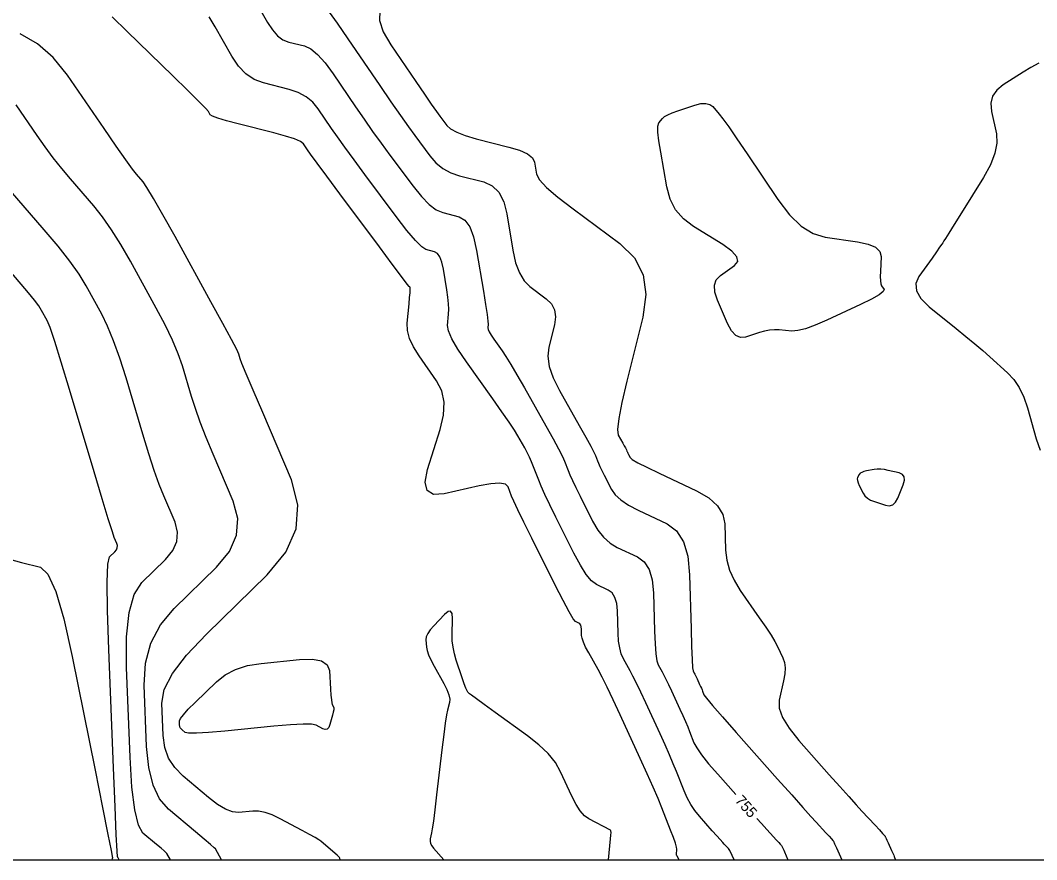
# Model space of a CAD drawing. Extents: x 2082232 to 2083549, y 592624 to 593832.
# Drawn here: x 2082963.1 to 2083029.9, y 592623.8 to 592678.9 of the extents above; entities that cross this region are included whole.
import ezdxf

# ---------------------------------------------------------------- set-up
doc = ezdxf.new("R2010")
doc.units = 0
for name, color, linetype in [('DT_X_Contour_Major', 7, 'Continuous'), ('DT_X_Contour_Minor', 7, 'Continuous'), ('DT_X_TIN_Hull', 7, 'Continuous')]:
    doc.layers.add(name, color=color, linetype=linetype)

msp = doc.modelspace()

# ---------------------------------------------------------------- linework, layer by layer
at = {"layer": 'DT_X_Contour_Major'}
for points in [[(2082978.552, 592680.225), (2082979.371, 592678.787), (2082979.688, 592678.303), (2082980.025, 592677.929), (2082980.383, 592677.665), (2082980.76, 592677.512), (2082981.794, 592677.252), (2082982.203, 592677.064), (2082982.653, 592676.697), (2082983.145, 592676.151), (2082983.678, 592675.425), (2082985.157, 592673.251), (2082985.713, 592672.441), (2082986.273, 592671.644), (2082986.837, 592670.859), (2082987.405, 592670.087), (2082988.926, 592668.043), (2082989.475, 592667.359), (2082989.983, 592666.841), (2082990.45, 592666.489), (2082990.876, 592666.302), (2082991.956, 592666.024), (2082992.331, 592665.808), (2082992.647, 592665.368), (2082992.903, 592664.704), (2082993.099, 592663.816), (2082993.543, 592661.15), (2082993.688, 592660.264), (2082993.789, 592659.607), (2082993.846, 592659.177), (2082993.859, 592658.975), (2082993.837, 592658.742), (2082993.855, 592658.629), (2082993.927, 592658.467), (2082994.051, 592658.255), (2082994.228, 592657.993), (2082994.772, 592657.228), (2082995.016, 592656.86), (2082995.342, 592656.331), (2082995.749, 592655.64), (2082996.237, 592654.787), (2082997.646, 592652.298), (2082998.119, 592651.452), (2082998.482, 592650.783), (2082998.734, 592650.291), (2082998.876, 592649.975), (2082999.107, 592649.367), (2082999.222, 592649.09), (2082999.392, 592648.715), (2082999.618, 592648.243), (2082999.899, 592647.674), (2083000.722, 592646.025), (2083001.055, 592645.454), (2083001.436, 592644.979), (2083001.864, 592644.599), (2083002.34, 592644.314), (2083003.674, 592643.682), (2083004.114, 592643.357), (2083004.436, 592642.856), (2083004.639, 592642.18), (2083004.723, 592641.328), (2083004.789, 592638.82), (2083004.823, 592637.976), (2083004.875, 592637.323), (2083004.944, 592636.862), (2083005.031, 592636.593), (2083005.287, 592636.131), (2083005.397, 592635.923), (2083005.535, 592635.646), (2083005.701, 592635.3), (2083005.894, 592634.885), (2083006.449, 592633.687), (2083006.644, 592633.259), (2083006.815, 592632.873), (2083006.962, 592632.529), (2083007.084, 592632.228), (2083007.376, 592631.479), (2083007.556, 592631.139), (2083007.876, 592630.681), (2083008.336, 592630.103), (2083008.937, 592629.408), (2083010.118, 592628.078)], [(2082972.987, 592623.798), (2082972.764, 592624.207), (2082972.715, 592624.255), (2082972.585, 592624.37), (2082972.373, 592624.551), (2082972.079, 592624.799), (2082971.188, 592625.55), (2082970.884, 592626.073), (2082970.643, 592627.078), (2082970.463, 592628.565), (2082970.345, 592630.535), (2082970.112, 592636.432), (2082970.109, 592638.438), (2082970.274, 592640.034), (2082970.607, 592641.221), (2082971.109, 592641.997), (2082972.673, 592643.521), (2082973.151, 592644.103), (2082973.414, 592644.703), (2082973.461, 592645.323), (2082973.292, 592645.962), (2082972.555, 592647.693), (2082972.261, 592648.434), (2082971.933, 592649.359), (2082971.572, 592650.468), (2082971.176, 592651.761), (2082970.075, 592655.454), (2082969.666, 592656.754), (2082969.263, 592657.883), (2082968.867, 592658.84), (2082968.478, 592659.627), (2082967.45, 592661.498), (2082966.989, 592662.254), (2082966.379, 592663.12), (2082965.619, 592664.096), (2082964.709, 592665.182), (2082962.083, 592668.224)], [(2083011.514, 592626.509), (2083011.811, 592626.176), (2083012.161, 592625.786), (2083012.382, 592625.542), (2083012.802, 592625.086), (2083012.942, 592624.932), (2083013.045, 592624.813), (2083013.114, 592624.729), (2083013.146, 592624.68), (2083013.185, 592624.595), (2083013.204, 592624.554), (2083013.269, 592624.412), (2083013.315, 592624.311), (2083013.551, 592623.798)]]:
    msp.add_lwpolyline(points, dxfattribs=at)
at = {"layer": 'DT_X_Contour_Minor'}
for points in [[(2083006.404, 592623.798), (2083006.274, 592624.026), (2083006.249, 592624.069), (2083006.232, 592624.101), (2083006.222, 592624.121), (2083006.218, 592624.129), (2083006.257, 592624.491), (2083006.237, 592624.625), (2083006.161, 592624.877), (2083006.03, 592625.248), (2083005.844, 592625.738), (2083005.272, 592627.202), (2083005.022, 592627.816), (2083004.702, 592628.561), (2083004.311, 592629.438), (2083003.85, 592630.445), (2083002.526, 592633.307), (2083002.063, 592634.298), (2083001.667, 592635.124), (2083001.337, 592635.785), (2083001.075, 592636.282), (2083000.463, 592637.387), (2083000.262, 592637.769), (2083000.117, 592638.087), (2083000.029, 592638.34), (2082999.997, 592638.528), (2082999.986, 592638.945), (2082999.972, 592639.086), (2082999.938, 592639.199), (2082999.884, 592639.282), (2082999.811, 592639.336), (2082999.59, 592639.441), (2082999.445, 592639.62), (2082999.176, 592640.079), (2082998.783, 592640.817), (2082998.267, 592641.835), (2082996.725, 592644.923), (2082996.208, 592645.964), (2082995.815, 592646.771), (2082995.545, 592647.346), (2082995.398, 592647.687), (2082995.17, 592648.286), (2082994.988, 592648.459), (2082994.611, 592648.527), (2082994.041, 592648.491), (2082993.276, 592648.351), (2082990.979, 592647.839), (2082990.264, 592647.794), (2082989.843, 592648.045), (2082989.716, 592648.591), (2082989.882, 592649.432), (2082990.716, 592652.068), (2082990.936, 592653.009), (2082990.969, 592653.856), (2082990.816, 592654.607), (2082990.476, 592655.264), (2082989.321, 592656.889), (2082988.948, 592657.481), (2082988.694, 592658.039), (2082988.559, 592658.562), (2082988.545, 592659.052), (2082988.664, 592660.31), (2082988.703, 592660.726), (2082988.729, 592661.031), (2082988.743, 592661.225), (2082988.745, 592661.307), (2082988.734, 592661.377), (2082988.728, 592661.4), (2082988.722, 592661.418), (2082988.713, 592661.429), (2082988.704, 592661.435), (2082988.675, 592661.442), (2082988.545, 592661.608), (2082988.174, 592662.098), (2082987.564, 592662.914), (2082986.714, 592664.056), (2082984.127, 592667.534), (2082983.266, 592668.693), (2082982.623, 592669.562), (2082982.198, 592670.142), (2082981.991, 592670.431), (2082981.728, 592670.817), (2082981.533, 592670.971), (2082981.143, 592671.145), (2082980.558, 592671.337), (2082979.78, 592671.548), (2082977.444, 592672.137), (2082976.672, 592672.34), (2082976.108, 592672.507), (2082975.752, 592672.638), (2082975.604, 592672.733), (2082975.487, 592672.939), (2082975.308, 592673.143), (2082974.859, 592673.603), (2082974.14, 592674.317), (2082973.152, 592675.285), (2082970.155, 592678.208), (2082969.162, 592679.175)], [(2083010.011, 592623.798), (2083009.757, 592624.353), (2083009.73, 592624.4), (2083009.69, 592624.457), (2083009.636, 592624.524), (2083009.568, 592624.601), (2083009.368, 592624.818), (2083009.263, 592624.934), (2083009.096, 592625.119), (2083008.869, 592625.374), (2083008.581, 592625.698), (2083007.73, 592626.656), (2083007.428, 592627.029), (2083007.159, 592627.432), (2083006.923, 592627.864), (2083006.721, 592628.325), (2083006.225, 592629.593), (2083006.019, 592630.104), (2083005.77, 592630.687), (2083005.481, 592631.341), (2083005.149, 592632.066), (2083004.21, 592634.096), (2083003.882, 592634.799), (2083003.601, 592635.385), (2083003.367, 592635.854), (2083003.181, 592636.206), (2083002.747, 592636.99), (2083002.603, 592637.316), (2083002.496, 592637.705), (2083002.426, 592638.158), (2083002.393, 592638.674), (2083002.355, 592640.136), (2083002.305, 592640.633), (2083002.187, 592641.028), (2083001.999, 592641.32), (2083001.742, 592641.509), (2083000.965, 592641.877), (2083000.654, 592642.109), (2083000.306, 592642.529), (2082999.919, 592643.136), (2082999.495, 592643.93), (2082998.312, 592646.298), (2082997.908, 592647.116), (2082997.584, 592647.794), (2082997.34, 592648.332), (2082997.176, 592648.729), (2082996.844, 592649.603), (2082996.714, 592649.926), (2082996.573, 592650.242), (2082996.422, 592650.549), (2082996.26, 592650.849), (2082995.813, 592651.637), (2082995.586, 592652.01), (2082995.237, 592652.539), (2082994.767, 592653.222), (2082994.176, 592654.061), (2082992.44, 592656.504), (2082991.874, 592657.341), (2082991.477, 592658.019), (2082991.249, 592658.537), (2082991.191, 592658.897), (2082991.262, 592659.643), (2082991.274, 592659.952), (2082991.259, 592660.319), (2082991.216, 592660.744), (2082991.144, 592661.228), (2082990.916, 592662.597), (2082990.816, 592663.052), (2082990.684, 592663.393), (2082990.522, 592663.619), (2082990.33, 592663.73), (2082989.775, 592663.872), (2082989.497, 592664.048), (2082989.079, 592664.47), (2082988.519, 592665.137), (2082987.82, 592666.049), (2082985.766, 592668.81), (2082985.052, 592669.776), (2082984.448, 592670.603), (2082983.955, 592671.292), (2082983.574, 592671.841), (2082982.703, 592673.121), (2082982.339, 592673.561), (2082981.898, 592673.921), (2082981.381, 592674.201), (2082980.787, 592674.4), (2082979.102, 592674.825), (2082978.498, 592675.054), (2082977.949, 592675.425), (2082977.455, 592675.936), (2082977.017, 592676.587), (2082975.922, 592678.512), (2082975.543, 592679.162)], [(2082983.408, 592679.474), (2082983.95, 592678.741), (2082984.653, 592677.729), (2082986.74, 592674.66), (2082987.47, 592673.591), (2082988.098, 592672.685), (2082988.623, 592671.943), (2082989.045, 592671.363), (2082990.031, 592670.036), (2082990.431, 592669.582), (2082990.888, 592669.213), (2082991.403, 592668.929), (2082991.976, 592668.732), (2082993.583, 592668.319), (2082994.128, 592668.072), (2082994.561, 592667.639), (2082994.88, 592667.022), (2082995.085, 592666.22), (2082995.482, 592663.833), (2082995.664, 592663.013), (2082995.909, 592662.341), (2082996.218, 592661.819), (2082996.592, 592661.445), (2082997.674, 592660.647), (2082998.012, 592660.316), (2082998.213, 592659.921), (2082998.279, 592659.462), (2082998.208, 592658.939), (2082997.837, 592657.458), (2082997.777, 592656.865), (2082997.873, 592656.195), (2082998.125, 592655.448), (2082998.535, 592654.625), (2082999.835, 592652.327), (2083000.268, 592651.557), (2083000.592, 592650.97), (2083000.805, 592650.567), (2083000.909, 592650.347), (2083001.039, 592650.004), (2083001.104, 592649.848), (2083001.2, 592649.637), (2083001.327, 592649.37), (2083001.485, 592649.049), (2083001.95, 592648.119), (2083002.191, 592647.772), (2083002.565, 592647.428), (2083003.074, 592647.088), (2083003.715, 592646.75), (2083005.605, 592645.855), (2083006.229, 592645.394), (2083006.685, 592644.685), (2083006.973, 592643.727), (2083007.092, 592642.519), (2083007.186, 592638.967), (2083007.22, 592637.794), (2083007.253, 592636.942), (2083007.285, 592636.409), (2083007.315, 592636.196), (2083007.393, 592636.055), (2083007.427, 592635.991), (2083007.469, 592635.907), (2083007.519, 592635.801), (2083007.579, 592635.674), (2083007.748, 592635.308), (2083007.808, 592635.177), (2083007.86, 592635.059), (2083007.905, 592634.954), (2083007.942, 592634.862), (2083008.031, 592634.633), (2083008.188, 592634.414), (2083008.593, 592633.929), (2083009.245, 592633.178), (2083010.144, 592632.16), (2083012.871, 592629.09), (2083013.796, 592628.051), (2083014.525, 592627.233), (2083015.058, 592626.639), (2083015.396, 592626.267), (2083016.036, 592625.571), (2083016.247, 592625.34), (2083016.401, 592625.169), (2083016.497, 592625.058), (2083016.535, 592625.007), (2083016.561, 592624.951), (2083016.579, 592624.912), (2083016.614, 592624.837), (2083016.733, 592624.576), (2083017.091, 592623.798)], [(2082986.742, 592679.568), (2082986.731, 592678.933), (2082986.971, 592678.188), (2082987.463, 592677.335), (2082989.109, 592674.913), (2082989.67, 592674.09), (2082990.12, 592673.437), (2082990.458, 592672.954), (2082990.684, 592672.64), (2082991.137, 592672.03), (2082991.386, 592671.804), (2082991.792, 592671.584), (2082992.356, 592671.37), (2082993.077, 592671.161), (2082995.209, 592670.614), (2082995.915, 592670.397), (2082996.433, 592670.158), (2082996.763, 592669.897), (2082996.906, 592669.614), (2082997.037, 592668.83), (2082997.223, 592668.466), (2082997.686, 592667.964), (2082998.424, 592667.323), (2082999.438, 592666.543), (2083002.508, 592664.279), (2083003.467, 592663.34), (2083004.038, 592662.218), (2083004.224, 592660.915), (2083004.023, 592659.431), (2083002.971, 592655.23), (2083002.64, 592653.827), (2083002.435, 592652.769), (2083002.356, 592652.056), (2083002.403, 592651.688), (2083002.698, 592651.168), (2083002.796, 592650.993), (2083002.87, 592650.86), (2083002.918, 592650.769), (2083002.941, 592650.719), (2083002.971, 592650.641), (2083002.986, 592650.606), (2083003.007, 592650.558), (2083003.036, 592650.497), (2083003.072, 592650.425), (2083003.177, 592650.214), (2083003.327, 592650.09), (2083003.695, 592649.878), (2083004.283, 592649.577), (2083005.091, 592649.187), (2083007.536, 592648.028), (2083008.341, 592647.566), (2083008.92, 592647.051), (2083009.275, 592646.483), (2083009.404, 592645.861), (2083009.45, 592644.131), (2083009.524, 592643.48), (2083009.71, 592642.822), (2083010.009, 592642.158), (2083010.42, 592641.488), (2083011.668, 592639.693), (2083012.094, 592639.07), (2083012.436, 592638.545), (2083012.693, 592638.12), (2083012.865, 592637.794), (2083013.214, 592637.056), (2083013.315, 592636.754), (2083013.356, 592636.402), (2083013.339, 592636), (2083013.262, 592635.548), (2083012.978, 592634.274), (2083012.979, 592633.751), (2083013.194, 592633.136), (2083013.623, 592632.429), (2083014.266, 592631.631), (2083016.265, 592629.38), (2083016.962, 592628.598), (2083017.552, 592627.939), (2083018.034, 592627.403), (2083018.41, 592626.991), (2083019.27, 592626.056), (2083019.553, 592625.748), (2083019.757, 592625.525), (2083019.88, 592625.387), (2083019.925, 592625.334), (2083019.937, 592625.308), (2083019.952, 592625.275), (2083019.988, 592625.197), (2083020.045, 592625.073), (2083020.122, 592624.904), (2083020.357, 592624.393), (2083020.435, 592624.221), (2083020.494, 592624.089), (2083020.534, 592623.998), (2083020.555, 592623.946), (2083020.606, 592623.798)], [(2082984.142, 592623.798), (2082984.113, 592623.907), (2082984.09, 592623.942), (2082984.033, 592624.002), (2082983.943, 592624.087), (2082983.818, 592624.196), (2082982.864, 592625.02), (2082982.741, 592625.105), (2082982.497, 592625.248), (2082982.134, 592625.45), (2082981.651, 592625.711), (2082980.203, 592626.485), (2082979.683, 592626.734), (2082979.21, 592626.902), (2082978.784, 592626.989), (2082978.404, 592626.995), (2082977.453, 592626.901), (2082977.063, 592626.936), (2082976.606, 592627.111), (2082976.082, 592627.427), (2082975.491, 592627.882), (2082973.825, 592629.285), (2082973.275, 592629.846), (2082972.873, 592630.476), (2082972.618, 592631.176), (2082972.513, 592631.945), (2082972.428, 592634.089), (2082972.587, 592634.975), (2082973.129, 592636.025), (2082974.053, 592637.239), (2082975.36, 592638.618), (2082979.353, 592642.512), (2082980.575, 592643.997), (2082981.246, 592645.531), (2082981.366, 592647.115), (2082980.935, 592648.748), (2082979.052, 592653.169), (2082978.43, 592654.634), (2082977.976, 592655.712), (2082977.69, 592656.403), (2082977.573, 592656.708), (2082977.484, 592657.005), (2082977.345, 592657.303), (2082976.992, 592657.976), (2082976.428, 592659.022), (2082975.65, 592660.442), (2082973.294, 592664.728), (2082972.5, 592666.158), (2082971.886, 592667.235), (2082971.451, 592667.958), (2082971.196, 592668.327), (2082970.754, 592668.838), (2082970.497, 592669.17), (2082970.057, 592669.78), (2082969.435, 592670.67), (2082968.63, 592671.838), (2082966.241, 592675.325), (2082965.297, 592676.499), (2082964.259, 592677.403), (2082963.125, 592678.04)], [(2083030.026, 592676.118), (2083029.51, 592675.836), (2083029.006, 592675.534), (2083027.678, 592674.699), (2083027.258, 592674.355), (2083026.991, 592673.95), (2083026.879, 592673.485), (2083026.921, 592672.958), (2083027.239, 592671.472), (2083027.275, 592670.876), (2083027.145, 592670.201), (2083026.85, 592669.447), (2083026.389, 592668.616), (2083024.939, 592666.293), (2083024.459, 592665.525), (2083024.109, 592664.963), (2083023.887, 592664.606), (2083023.794, 592664.455), (2083023.718, 592664.326), (2083023.652, 592664.226), (2083023.512, 592664.026), (2083023.298, 592663.724), (2083023.01, 592663.32), (2083022.141, 592662.109), (2083021.939, 592661.644), (2083021.985, 592661.159), (2083022.279, 592660.652), (2083022.821, 592660.125), (2083024.595, 592658.692), (2083025.233, 592658.173), (2083025.813, 592657.689), (2083026.337, 592657.241), (2083026.804, 592656.829), (2083027.973, 592655.779), (2083028.383, 592655.339), (2083028.737, 592654.808), (2083029.035, 592654.185), (2083029.277, 592653.471), (2083029.846, 592651.445), (2083030.115, 592650.694)], [(2082976.344, 592623.798), (2082975.959, 592624.504), (2082975.874, 592624.578), (2082975.624, 592624.79), (2082975.21, 592625.14), (2082974.631, 592625.628), (2082972.869, 592627.112), (2082972.284, 592627.787), (2082971.848, 592628.7), (2082971.563, 592629.851), (2082971.429, 592631.24), (2082971.27, 592635.26), (2082971.348, 592636.707), (2082971.701, 592638.03), (2082972.33, 592639.23), (2082973.234, 592640.307), (2082976.013, 592643.017), (2082976.863, 592644.05), (2082977.33, 592645.117), (2082977.413, 592646.219), (2082977.114, 592647.355), (2082975.803, 592650.431), (2082975.345, 592651.534), (2082974.955, 592652.535), (2082974.631, 592653.435), (2082974.374, 592654.234), (2082973.78, 592656.23), (2082973.505, 592657.029), (2082973.128, 592657.929), (2082972.647, 592658.931), (2082972.064, 592660.035), (2082970.372, 592663.113), (2082969.745, 592664.206), (2082969.132, 592665.178), (2082968.535, 592666.027), (2082967.952, 592666.754), (2082966.418, 592668.531), (2082965.85, 592669.209), (2082965.296, 592669.909), (2082964.757, 592670.631), (2082964.232, 592671.375), (2082962.852, 592673.389)], [(2083007.335, 592665.397), (2083006.681, 592665.895), (2083006.171, 592666.494), (2083005.806, 592667.194), (2083005.586, 592667.995), (2083005.191, 592670.266), (2083005.072, 592671.025), (2083005.013, 592671.6), (2083005.013, 592671.99), (2083005.072, 592672.195), (2083005.308, 592672.496), (2083005.438, 592672.612), (2083005.65, 592672.735), (2083005.946, 592672.863), (2083006.323, 592672.999), (2083007.441, 592673.367), (2083007.829, 592673.465), (2083008.152, 592673.482), (2083008.411, 592673.417), (2083008.606, 592673.271), (2083009.041, 592672.775), (2083009.278, 592672.471), (2083009.663, 592671.934), (2083010.196, 592671.162), (2083010.876, 592670.157), (2083012.888, 592667.164), (2083013.648, 592666.168), (2083014.418, 592665.424), (2083015.198, 592664.931), (2083015.989, 592664.692), (2083018.112, 592664.388), (2083018.806, 592664.242), (2083019.296, 592664.032), (2083019.583, 592663.759), (2083019.666, 592663.421), (2083019.616, 592662.435), (2083019.607, 592662.1), (2083019.617, 592661.833), (2083019.648, 592661.634), (2083019.699, 592661.503), (2083019.86, 592661.246), (2083019.809, 592661.114), (2083019.535, 592660.908), (2083019.038, 592660.63), (2083018.318, 592660.279), (2083016.099, 592659.245), (2083015.332, 592658.91), (2083014.695, 592658.678), (2083014.187, 592658.55), (2083013.809, 592658.526), (2083012.974, 592658.6), (2083012.658, 592658.609), (2083012.335, 592658.584), (2083012.006, 592658.523), (2083011.67, 592658.426), (2083010.766, 592658.12), (2083010.438, 592658.091), (2083010.133, 592658.233), (2083009.849, 592658.547), (2083009.588, 592659.031), (2083008.922, 592660.552), (2083008.746, 592661.081), (2083008.72, 592661.528), (2083008.842, 592661.893), (2083009.113, 592662.177), (2083010.035, 592662.823), (2083010.247, 592663.091), (2083010.191, 592663.41), (2083009.866, 592663.781), (2083009.273, 592664.203), (2083007.335, 592665.397)], [(2082969.63, 592623.798), (2082969.568, 592623.91), (2082969.556, 592623.932), (2082969.545, 592623.949), (2082969.536, 592623.962), (2082969.527, 592623.971), (2082969.506, 592623.988), (2082969.485, 592624.358), (2082969.437, 592625.455), (2082969.362, 592627.279), (2082969.261, 592629.831), (2082968.954, 592637.603), (2082968.869, 592640.169), (2082968.846, 592642.039), (2082968.885, 592643.211), (2082968.984, 592643.687), (2082969.332, 592644.026), (2082969.439, 592644.156), (2082969.497, 592644.289), (2082969.508, 592644.427), (2082969.47, 592644.57), (2082969.306, 592644.955), (2082969.177, 592645.334), (2082968.912, 592646.182), (2082968.513, 592647.5), (2082967.978, 592649.287), (2082966.37, 592654.679), (2082965.826, 592656.479), (2082965.398, 592657.836), (2082965.087, 592658.75), (2082964.892, 592659.22), (2082964.527, 592659.883), (2082964.342, 592660.176), (2082964.059, 592660.561), (2082963.678, 592661.036), (2082963.199, 592661.602), (2082961.792, 592663.231)], [(2083019.951, 592647.084), (2083020.206, 592647.046), (2083020.426, 592647.112), (2083020.612, 592647.282), (2083020.763, 592647.556), (2083021.12, 592648.425), (2083021.204, 592648.718), (2083021.187, 592648.945), (2083021.07, 592649.107), (2083020.852, 592649.203), (2083020.138, 592649.373), (2083019.879, 592649.424), (2083019.639, 592649.45), (2083019.418, 592649.451), (2083019.216, 592649.427), (2083018.702, 592649.331), (2083018.528, 592649.29), (2083018.391, 592649.239), (2083018.293, 592649.178), (2083018.232, 592649.108), (2083018.12, 592648.906), (2083018.096, 592648.817), (2083018.106, 592648.699), (2083018.151, 592648.553), (2083018.23, 592648.38), (2083018.488, 592647.879), (2083018.607, 592647.703), (2083018.77, 592647.552), (2083018.976, 592647.425), (2083019.226, 592647.323), (2083019.951, 592647.084)], [(2082962.427, 592643.55), (2082963.21, 592643.328), (2082964.466, 592643.003), (2082964.949, 592642.546), (2082965.455, 592641.419), (2082965.985, 592639.621), (2082966.538, 592637.152), (2082968.043, 592629.676), (2082968.537, 592627.22), (2082968.89, 592625.461), (2082969.102, 592624.399), (2082969.173, 592624.033), (2082969.176, 592623.968), (2082969.177, 592623.954), (2082969.177, 592623.942), (2082969.178, 592623.933), (2082969.179, 592623.911), (2082969.178, 592623.902), (2082969.176, 592623.892), (2082969.173, 592623.879), (2082969.168, 592623.866), (2082969.142, 592623.798)], [(2083001.755, 592623.798), (2083001.9, 592625.171), (2083001.921, 592625.406), (2083001.927, 592625.578), (2083001.918, 592625.687), (2083001.894, 592625.735), (2083000.462, 592626.485), (2083000.186, 592626.686), (2082999.91, 592627.001), (2082999.633, 592627.43), (2082999.356, 592627.974), (2082998.615, 592629.575), (2082998.272, 592630.173), (2082997.797, 592630.765), (2082997.19, 592631.351), (2082996.452, 592631.932), (2082994.309, 592633.473), (2082993.601, 592633.984), (2082993.085, 592634.359), (2082992.76, 592634.598), (2082992.626, 592634.703), (2082992.524, 592634.802), (2082992.473, 592634.888), (2082992.394, 592635.074), (2082992.289, 592635.359), (2082992.156, 592635.743), (2082991.768, 592636.901), (2082991.641, 592637.331), (2082991.553, 592637.753), (2082991.504, 592638.168), (2082991.493, 592638.575), (2082991.517, 592639.651), (2082991.491, 592639.969), (2082991.396, 592640.118), (2082991.232, 592640.096), (2082990.999, 592639.905), (2082990.287, 592639.169), (2082990.054, 592638.904), (2082989.891, 592638.662), (2082989.798, 592638.442), (2082989.775, 592638.246), (2082989.805, 592637.751), (2082989.845, 592637.535), (2082989.942, 592637.257), (2082990.096, 592636.918), (2082990.308, 592636.518), (2082990.949, 592635.369), (2082991.152, 592634.968), (2082991.283, 592634.627), (2082991.34, 592634.346), (2082991.325, 592634.125), (2082991.185, 592633.616), (2082991.123, 592633.31), (2082991.042, 592632.775), (2082990.941, 592632.011), (2082990.82, 592631.017), (2082990.473, 592628.06), (2082990.354, 592627.071), (2082990.261, 592626.324), (2082990.191, 592625.817), (2082990.146, 592625.552), (2082990.058, 592625.165), (2082990.047, 592625.018), (2082990.08, 592624.866), (2082990.156, 592624.711), (2082990.277, 592624.552), (2082990.942, 592623.798)], [(2082973.586, 592632.918), (2082973.648, 592633.069), (2082973.84, 592633.322), (2082974.164, 592633.677), (2082974.619, 592634.134), (2082976.008, 592635.488), (2082976.582, 592635.944), (2082977.264, 592636.296), (2082978.052, 592636.545), (2082978.948, 592636.691), (2082981.479, 592636.941), (2082982.312, 592636.966), (2082982.916, 592636.854), (2082983.289, 592636.605), (2082983.432, 592636.219), (2082983.506, 592635.008), (2082983.534, 592634.603), (2082983.562, 592634.299), (2082983.591, 592634.095), (2082983.621, 592633.991), (2082983.701, 592633.848), (2082983.72, 592633.772), (2082983.715, 592633.652), (2082983.687, 592633.489), (2082983.636, 592633.281), (2082983.468, 592632.67), (2082983.392, 592632.48), (2082983.29, 592632.371), (2082983.161, 592632.341), (2082983.006, 592632.391), (2082982.559, 592632.63), (2082982.26, 592632.694), (2082981.699, 592632.705), (2082980.877, 592632.664), (2082979.793, 592632.57), (2082976.554, 592632.25), (2082975.482, 592632.154), (2082974.693, 592632.103), (2082974.189, 592632.099), (2082973.969, 592632.142), (2082973.761, 592632.317), (2082973.692, 592632.387), (2082973.642, 592632.466), (2082973.61, 592632.554), (2082973.597, 592632.65), (2082973.586, 592632.918)]]:
    msp.add_lwpolyline(points, dxfattribs=at)
at = {"layer": 'DT_X_TIN_Hull'}
msp.add_lwpolyline([(2082939.516, 592623.798), (2082968.683, 592623.798), (2082969.473, 592623.798), (2082969.597, 592623.798), (2082976.47, 592623.798), (2082978.594, 592623.798), (2082983.851, 592623.798), (2082986.605, 592623.798), (2082987.652, 592623.798), (2082988.477, 592623.798), (2082996.105, 592623.798), (2082997.941, 592623.798), (2082998.892, 592623.798), (2083002.564, 592623.798), (2083006.679, 592623.798), (2083020.208, 592623.798), (2083022.745, 592623.798), (2083023.235, 592623.798), (2083029.606, 592623.798), (2083032.107, 592623.798)], dxfattribs=at)

# ---------------------------------------------------------------- texts
at = {"layer": 'DT_X_Contour_Major'}
msp.add_text('755', height=0.7, rotation=311.65071, dxfattribs=at).set_placement((2083010.029, 592627.651))

doc.saveas('drawing.dxf')
